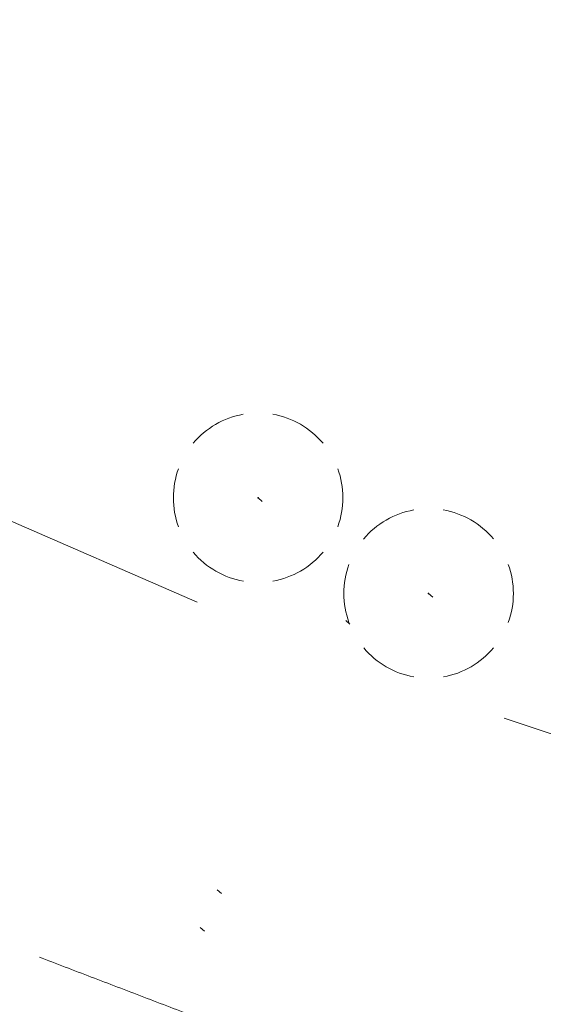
# Model space of a CAD drawing. Extents: x 413123 to 1465301, y 377724 to 504150.
# Tile 144 of 656: x 1462357 to 1462366, y 433617 to 433635. Entities that reach past the tile are written whole.
import ezdxf

# ---------------------------------------------------------------- set-up
doc = ezdxf.new("R2010")
doc.units = 0
doc.header["$MEASUREMENT"] = 0
for name, pattern in [('DGN Style 1', [8.732639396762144, 0.01453018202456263, -8.71810921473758]), ('DGN Style 3', [20.34225483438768, 14.53018202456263, -5.812072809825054]), ('DGN Style 5', [10.171127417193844, 4.35905460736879, -5.812072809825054])]:
    doc.linetypes.add(name, pattern=pattern)
for name, color, linetype, lineweight in [('DT_X_Contour_Minor', 136, 'DGN Style 3', 0), ('DT_X_Terrain_Ground_Line', 92, 'DGN Style 3', 13), ('PV_X_Curb', 120, 'DGN Style 1', 0), ('PV_X_EOP', 7, 'DGN Style 3', 0), ('PV_X_Walk', 120, 'DGN Style 5', 0), ('UT_X_Misc_Cells', 7, 'Continuous', 0), ('UT_X_Misc_Cells (Construction)', 7, 'Continuous', 0)]:
    doc.layers.add(name, color=color, linetype=linetype, lineweight=lineweight)
doc.layers.add('SV_Observation (Construction)', color=97, linetype='DGN Style 1', lineweight=0, transparency=0.9)

# ---------------------------------------------------------------- blocks, each defined once
blk = doc.blocks.new('TNKCAP_3')
at = {"layer": 'UT_X_Misc_Cells', "color": 52, "linetype": 'Continuous', "lineweight": 0}
for start, end in [(100.0805972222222, 140.0721333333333), (40.05767222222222, 80.10608055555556), (160.0168944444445, 200.0391888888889), (340.0168944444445, 20.03918888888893), (220.0576722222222, 260.0473111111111), (280.0114361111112, 320.0263833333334)]:
    blk.add_arc((-2.604167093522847e-05, 2.083333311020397e-05), 0.075, start, end, dxfattribs=at)
at = {"layer": 'UT_X_Misc_Cells (Construction)', "color": 52, "linetype": 'Continuous', "lineweight": 30}
blk.add_point((0, 0), dxfattribs=at)
blk = doc.blocks.new('TNKCAP_6')
at = {"layer": 'UT_X_Misc_Cells', "color": 52, "linetype": 'Continuous', "lineweight": 0}
for start, end in [(100.0805972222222, 140.0721333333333), (40.05767222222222, 80.10608055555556), (160.0168944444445, 200.0391888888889), (340.0168944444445, 20.03918888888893), (220.0576722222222, 260.0473111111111), (280.0114361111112, 320.0263833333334)]:
    blk.add_arc((-2.604165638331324e-05, 2.083333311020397e-05), 0.075, start, end, dxfattribs=at)
at = {"layer": 'UT_X_Misc_Cells (Construction)', "color": 52, "linetype": 'Continuous', "lineweight": 30}
blk.add_point((1.455191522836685e-11, 0), dxfattribs=at)
blk = doc.blocks.new('*U5554', base_point=(1463158.719041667, 433438.2508333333, 579.5851666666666))
at = {"layer": 'DT_X_Contour_Minor', "elevation": 570.9999999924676, "flags": 128}
blk.add_lwpolyline([(1462397.192655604, 433613.2414393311), (1462397.979299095, 433612.9662527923), (1462398.059399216, 433612.9253113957), (1462397.962566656, 433612.9204242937), (1462397.688801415, 433612.9515914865), (1462397.238103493, 433613.018812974), (1462395.800332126, 433613.246142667), (1462395.302657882, 433613.326998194), (1462394.887963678, 433613.3990675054), (1462394.556249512, 433613.4623506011), (1462394.307515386, 433613.5168474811), (1462393.754864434, 433613.6504575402), (1462393.251333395, 433613.7882096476), (1462392.15522849, 433614.1012584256), (1462390.466549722, 433614.589603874), (1462388.185297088, 433615.2532459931), (1462381.311858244, 433617.2566872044), (1462378.803863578, 433617.9967704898), (1462376.43495871, 433618.7144394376), (1462374.205143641, 433619.4096940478), (1462372.114418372, 433620.0825343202), (1462366.724604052, 433621.8468892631), (1462364.810074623, 433622.4893386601), (1462363.108847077, 433623.0934206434), (1462361.620921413, 433623.6591352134), (1462360.346297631, 433624.1864823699), (1462354.895757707, 433626.557911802), (1462354.892734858, 433626.5535680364), (1462354.758616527, 433626.5853237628), (1462354.35755704, 433626.682452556), (1462353.689556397, 433626.8449544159), (1462352.754614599, 433627.0728293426), (1462349.905514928, 433627.7676599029), (1462348.796832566, 433628.0562235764), (1462347.607610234, 433628.400791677), (1462346.337847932, 433628.8013642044), (1462344.987545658, 433629.257941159), (1462338.498208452, 433631.5193106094), (1462336.988130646, 433631.2970503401), (1462336.62556669, 433631.2649095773), (1462336.185051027, 433631.2637416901), (1462335.666583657, 433631.2935466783), (1462335.070164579, 433631.3543245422), (1462333.375778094, 433631.5576960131), (1462332.384105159, 433631.7177862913), (1462330.67987622, 433632.0455285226), (1462328.263091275, 433632.5409227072), (1462325.133750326, 433633.2039688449), (1462308.867528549, 433636.6893720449), (1462306.688447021, 433636.3111741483), (1462306.259478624, 433636.2352278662), (1462305.906465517, 433636.1694738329), (1462305.6294077, 433636.1139120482), (1462305.428305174, 433636.0685425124), (1462304.993305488, 433635.9611467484), (1462304.72880127, 433635.9195141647), (1462304.26153838, 433635.8751632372), (1462303.591516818, 433635.8280939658), (1462302.718736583, 433635.7783063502), (1462298.172658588, 433635.5396213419), (1462293.764505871, 433637.2643129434), (1462292.910305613, 433637.5991080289), (1462292.236913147, 433637.8643397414), (1462291.744328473, 433638.0600080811), (1462291.432551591, 433638.1861130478), (1462290.399477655, 433638.6122883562), (1462290.35516906, 433638.7966110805), (1462290.344276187, 433638.8368610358), (1462290.330586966, 433638.8786154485), (1462290.314101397, 433638.9218743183), (1462290.294819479, 433638.9666376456), (1462290.239672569, 433639.0880124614), (1462290.218065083, 433639.1433992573), (1462290.194602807, 433639.2185285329), (1462290.169285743, 433639.3134002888), (1462290.14211389, 433639.4280145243), (1462290.067182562, 433639.7599757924), (1462289.880512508, 433639.936057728), (1462289.376700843, 433640.2153325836), (1462288.555747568, 433640.5978003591), (1462287.417652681, 433641.0834610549), (1462283.959877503, 433642.5161468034), (1462282.79720996, 433642.9959824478), (1462281.902538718, 433643.36097507), (1462281.275863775, 433643.6111246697), (1462280.917185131, 433643.746431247), (1462280.318037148, 433643.9541247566), (1462279.986524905, 433644.0783359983), (1462279.441349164, 433644.2951995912), (1462278.682509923, 433644.6047155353), (1462277.710007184, 433645.0068838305), (1462274.831781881, 433646.2028690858), (1462273.794976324, 433646.6116468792), (1462272.84322863, 433646.9409913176), (1462271.9765388, 433647.1909024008), (1462271.194906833, 433647.3613801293), (1462269.223965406, 433647.7100762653), (1462268.387841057, 433647.889580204), (1462267.35767408, 433648.1665699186), (1462266.133464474, 433648.5410454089), (1462264.715212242, 433649.0130066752), (1462260.674482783, 433650.4015510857), (1462259.338833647, 433650.8599582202), (1462258.362433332, 433651.1937713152), (1462257.745281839, 433651.4029903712), (1462257.487379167, 433651.4876153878), (1462257.278637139, 433651.5471567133), (1462257.146409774, 433651.5873181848), (1462256.906284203, 433651.663146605), (1462256.558260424, 433651.7746419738), (1462256.102338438, 433651.9218042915), (1462254.742682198, 433652.3617930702), (1462254.296213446, 433652.5060720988), (1462253.976549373, 433652.6089176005), (1462253.783689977, 433652.6703295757), (1462253.717635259, 433652.6903080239), (1462253.710562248, 433652.6883391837), (1462253.708133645, 433652.6875465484), (1462253.706152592, 433652.6866452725), (1462253.704619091, 433652.6856353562), (1462253.703533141, 433652.6845167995), (1462253.69950966, 433652.6790433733), (1462253.546283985, 433652.6618972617), (1462253.513196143, 433652.6526287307), (1462253.479600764, 433652.6321714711), (1462253.445497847, 433652.600525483), (1462253.410887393, 433652.5576907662), (1462253.248187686, 433652.3316883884)], dxfattribs=at)

msp = doc.modelspace()

# ---------------------------------------------------------------- linework, layer by layer
at = {"layer": 'PV_X_Curb'}
msp.add_rational_spline([(1462986.948577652, 433397.8690401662, 570.9936709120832), (1462988.782588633, 433398.3319412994, 570.9946523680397), (1462990.616599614, 433398.7948424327, 570.9956338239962), (1462992.450610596, 433399.2577435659, 570.9966152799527), (1462994.691186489, 433399.8778665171, 571.0123392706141), (1462996.549190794, 433398.4805271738, 570.9967567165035), (1462996.574826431, 433396.1560666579, 570.9620266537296), (1462997.523097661, 433392.0761500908, 570.9664077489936), (1462998.471368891, 433387.9962335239, 570.9707888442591), (1462999.419640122, 433383.9163169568, 570.9751699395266), (1463000.330381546, 433379.7090842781, 570.9705226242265), (1463001.241122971, 433375.5018515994, 570.9658753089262), (1463002.151864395, 433371.2946189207, 570.9612279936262), (1463002.161414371, 433370.7988290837, 570.9216598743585), (1463002.170964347, 433370.3030392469, 570.8820917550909), (1463002.180514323, 433369.80724941, 570.8425236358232), (1463002.217255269, 433368.1656458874, 570.8230392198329), (1463001.426991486, 433366.7263549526, 570.8457641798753), (1463000.022674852, 433365.8772214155, 570.9045748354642), (1462998.618358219, 433365.0280878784, 570.9633854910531), (1462996.978409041, 433364.9979272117, 571.0424341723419), (1462995.544743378, 433365.7948667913, 571.1204196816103), (1462989.745839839, 433368.0127432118, 571.0955303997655), (1462983.9469363, 433370.2306196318, 571.0706411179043), (1462978.14803276, 433372.4484960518, 571.0457518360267), (1462972.902905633, 433374.4922165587, 571.041428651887), (1462967.657778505, 433376.5359370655, 571.0371054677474), (1462962.412651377, 433378.5796575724, 571.0327822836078), (1462959.692093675, 433379.6115993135, 571.0350110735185), (1462956.971535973, 433380.6435410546, 571.0372398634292), (1462954.250978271, 433381.6754827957, 571.0394686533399), (1462953.180844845, 433382.1382386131, 570.9776457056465), (1462952.110711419, 433382.6009944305, 570.9158227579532), (1462951.040577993, 433383.0637502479, 570.8539998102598), (1462945.56926211, 433385.2204071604, 570.8554334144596), (1462940.097946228, 433387.3770640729, 570.8568670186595), (1462934.626630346, 433389.5337209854, 570.8583006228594), (1462929.363794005, 433391.5837736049, 570.8830950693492), (1462924.100957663, 433393.6338262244, 570.9078895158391), (1462918.838121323, 433395.6838788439, 570.932683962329), (1462918.050200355, 433395.9825492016, 571.0284213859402), (1462917.262279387, 433396.2812195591, 571.1241588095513), (1462916.474358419, 433396.5798899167, 571.2198962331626), (1462910.512614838, 433398.9350188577, 571.2155607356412), (1462904.550871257, 433401.2901477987, 571.2112252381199), (1462898.589127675, 433403.6452767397, 571.2068897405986), (1462893.247201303, 433405.718435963, 571.2327550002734), (1462887.905274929, 433407.7915951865, 571.2586202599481), (1462882.563348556, 433409.8647544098, 571.2844855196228), (1462875.125355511, 433412.7879245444, 571.2877162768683), (1462867.687362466, 433415.7110946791, 571.290947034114), (1462860.24936942, 433418.6342648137, 571.2941777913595), (1462853.221542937, 433421.3678929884, 571.3133071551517), (1462846.193716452, 433424.1015211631, 571.332436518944), (1462839.165889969, 433426.8351493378, 571.3515658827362), (1462832.53329925, 433429.4194985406, 571.361832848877), (1462825.900708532, 433432.0038477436, 571.372099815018), (1462819.268117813, 433434.5881969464, 571.382366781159), (1462818.004572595, 433435.0966256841, 571.3826673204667), (1462816.741027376, 433435.6050544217, 571.3829678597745), (1462815.477482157, 433436.1134831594, 571.3832683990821), (1462814.78573489, 433436.3622004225, 571.291588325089), (1462814.093987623, 433436.6109176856, 571.199908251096), (1462813.402240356, 433436.8596349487, 571.1082281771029), (1462807.611049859, 433439.1231266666, 571.0778290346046), (1462801.819859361, 433441.3866183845, 571.0474298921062), (1462796.028668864, 433443.6501101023, 571.0170307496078), (1462790.540801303, 433445.7714793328, 571.0059630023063), (1462785.052933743, 433447.8928485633, 570.9948952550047), (1462779.565066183, 433450.0142177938, 570.9838275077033), (1462779.302554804, 433450.142499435, 571.0470226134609), (1462779.040043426, 433450.2707810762, 571.1102177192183), (1462778.777532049, 433450.3990627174, 571.1734128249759), (1462772.721492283, 433452.7305136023, 571.1612170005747), (1462766.665452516, 433455.0619644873, 571.1490211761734), (1462760.60941275, 433457.3934153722, 571.1368253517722), (1462757.975635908, 433458.4476392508, 571.1187813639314), (1462755.341859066, 433459.5018631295, 571.1007373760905), (1462752.708082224, 433460.5560870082, 571.0826933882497), (1462749.413115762, 433461.7863544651, 571.0252508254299), (1462746.118149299, 433463.0166219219, 570.9678082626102), (1462742.823182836, 433464.2468893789, 570.9103656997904), (1462737.496369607, 433466.2065803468, 570.849653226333), (1462732.169556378, 433468.1662713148, 570.7889407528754), (1462726.842743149, 433470.1259622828, 570.728228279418), (1462721.564491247, 433472.1742830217, 570.6760227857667), (1462716.286239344, 433474.2226037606, 570.6238172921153), (1462711.007987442, 433476.2709244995, 570.571611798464), (1462710.565830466, 433476.4142609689, 570.6636069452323), (1462710.123673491, 433476.5575974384, 570.7556020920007), (1462709.681516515, 433476.7009339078, 570.8475972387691), (1462702.808955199, 433479.4043505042, 570.7828181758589), (1462695.936393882, 433482.1077671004, 570.7180391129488), (1462689.063832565, 433484.8111836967, 570.6532600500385), (1462681.708673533, 433487.655089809, 570.5984170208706), (1462674.353514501, 433490.4989959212, 570.5435739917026), (1462666.998355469, 433493.3429020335, 570.4887309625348), (1462664.050841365, 433494.517360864, 570.458196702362), (1462661.10332726, 433495.6918196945, 570.4276624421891), (1462658.155813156, 433496.866278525, 570.3971281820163), (1462657.746705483, 433497.0547580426, 570.3375791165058), (1462657.33759781, 433497.2432375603, 570.2780300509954), (1462656.928490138, 433497.4317170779, 570.218480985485), (1462648.68026623, 433500.593662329, 570.180340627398), (1462640.432042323, 433503.75560758, 570.1422002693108), (1462632.183818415, 433506.917552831, 570.1040599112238), (1462624.672433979, 433509.8205165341, 570.1439115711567), (1462617.161049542, 433512.7234802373, 570.1837632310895), (1462609.649665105, 433515.6264439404, 570.2236148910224), (1462609.351162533, 433515.7618124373, 570.2991383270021), (1462609.052659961, 433515.897180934, 570.3746617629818), (1462608.754157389, 433516.0325494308, 570.4501851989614), (1462602.602648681, 433518.4016281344, 570.491857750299), (1462596.451139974, 433520.7707068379, 570.5335303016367), (1462590.299631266, 433523.1397855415, 570.5752028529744), (1462582.402375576, 433526.1887928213, 570.5567757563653), (1462574.505119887, 433529.2378001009, 570.5383486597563), (1462566.607864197, 433532.2868073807, 570.5199215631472), (1462559.846479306, 433534.8858376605, 570.5150722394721), (1462553.085094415, 433537.4848679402, 570.5102229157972), (1462546.323709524, 433540.08389822, 570.5053735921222), (1462544.451499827, 433540.792279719, 570.4828721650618), (1462542.579290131, 433541.500661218, 570.4603707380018), (1462540.707080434, 433542.2090427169, 570.4378693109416), (1462540.425548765, 433542.3117929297, 570.3329348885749), (1462540.144017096, 433542.4145431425, 570.2280004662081), (1462539.862485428, 433542.5172933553, 570.1230660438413), (1462532.674977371, 433545.2607402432, 570.1435040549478), (1462525.487469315, 433548.0041871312, 570.1639420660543), (1462518.299961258, 433550.7476340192, 570.1843800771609), (1462513.382197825, 433552.6374655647, 570.2054318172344), (1462508.464434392, 433554.5272971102, 570.2264835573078), (1462503.546670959, 433556.4171286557, 570.2475352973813), (1462503.102475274, 433556.6097794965, 570.3636594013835), (1462502.658279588, 433556.8024303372, 570.4797835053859), (1462502.214083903, 433556.995081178, 570.5959076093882), (1462494.576211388, 433559.9585777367, 570.614821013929), (1462486.938338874, 433562.9220742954, 570.63373441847), (1462479.300466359, 433565.8855708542, 570.6526478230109), (1462473.035562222, 433568.295528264, 570.6182772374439), (1462466.770658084, 433570.7054856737, 570.5839066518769), (1462460.505753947, 433573.1154430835, 570.5495360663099), (1462460.356322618, 433573.15914895, 570.4705810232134), (1462460.20689129, 433573.2028548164, 570.3916259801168), (1462460.057459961, 433573.2465606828, 570.3126709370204), (1462452.637668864, 433576.1274019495, 570.3299173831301), (1462445.217877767, 433579.0082432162, 570.3471638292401), (1462437.79808667, 433581.8890844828, 570.36441027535), (1462430.722519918, 433584.5851619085, 570.3236014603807), (1462423.646953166, 433587.2812393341, 570.2827926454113), (1462416.571386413, 433589.9773167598, 570.241983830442), (1462416.179754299, 433590.121601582, 570.3451180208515), (1462415.788122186, 433590.2658864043, 570.4482522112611), (1462415.396490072, 433590.4101712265, 570.5513864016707), (1462407.556832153, 433593.4259186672, 570.5176398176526), (1462399.717174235, 433596.441666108, 570.4838932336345), (1462391.877516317, 433599.4574135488, 570.4501466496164), (1462388.527292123, 433600.7726032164, 570.4674632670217), (1462385.177067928, 433602.0877928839, 570.4847798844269), (1462381.826843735, 433603.4029825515, 570.5020965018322), (1462381.579999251, 433603.4901678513, 570.425116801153), (1462381.333154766, 433603.577353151, 570.3481371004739), (1462381.086310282, 433603.6645384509, 570.2711573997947), (1462378.014837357, 433604.8389292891, 570.2577572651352), (1462374.943364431, 433606.0133201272, 570.2443571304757), (1462371.871891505, 433607.1877109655, 570.2309569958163), (1462364.697137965, 433609.949335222, 570.2582988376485), (1462357.522384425, 433612.7109594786, 570.2856406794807), (1462350.347630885, 433615.4725837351, 570.312982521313), (1462349.586411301, 433615.7797956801, 570.3393282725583), (1462348.825191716, 433616.0870076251, 570.3656740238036), (1462348.063972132, 433616.3942195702, 570.3920197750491), (1462347.712058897, 433616.5225502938, 570.4782979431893), (1462347.360145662, 433616.6508810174, 570.5645761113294), (1462347.008232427, 433616.7792117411, 570.6508542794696), (1462341.856557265, 433618.7383665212, 570.7039352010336), (1462336.704882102, 433620.6975213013, 570.7570161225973), (1462331.55320694, 433622.6566760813, 570.8100970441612), (1462322.514479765, 433626.1182178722, 570.8607694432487), (1462313.47575259, 433629.579759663, 570.9114418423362), (1462304.437025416, 433633.0413014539, 570.9621142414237), (1462299.82804484, 433634.8794294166, 570.9899885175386), (1462295.219064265, 433636.7175573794, 571.0178627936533), (1462290.610083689, 433638.5556853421, 571.0457370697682), (1462290.225100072, 433638.6591545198, 570.9621306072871), (1462289.840116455, 433638.7626236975, 570.878524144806), (1462289.455132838, 433638.8660928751, 570.7949176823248), (1462285.959137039, 433640.2274743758, 570.7970018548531), (1462282.46314124, 433641.5888558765, 570.7990860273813), (1462278.967145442, 433642.9502373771, 570.8011701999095), (1462271.833297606, 433645.7166608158, 570.8549129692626), (1462264.69944977, 433648.4830842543, 570.9086557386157), (1462257.565601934, 433651.2495076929, 570.9623985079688), (1462256.281282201, 433651.7243160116, 570.9735965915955), (1462254.996962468, 433652.1991243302, 570.9847946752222), (1462253.712642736, 433652.673932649, 570.995992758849), (1462253.394152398, 433652.797872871, 571.0931722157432), (1462253.07566206, 433652.921813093, 571.1903516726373), (1462252.757171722, 433653.045753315, 571.2875311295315), (1462248.570855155, 433654.6120884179, 571.3480390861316), (1462244.384538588, 433656.1784235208, 571.4085470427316), (1462240.19822202, 433657.7447586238, 571.4690549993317), (1462235.320112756, 433659.6381788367, 571.7635967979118), (1462230.489705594, 433663.5166624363, 571.9941488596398), (1462227.798971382, 433670.8316128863, 571.5581154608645), (1462226.879331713, 433676.9569545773, 571.6996761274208), (1462227.655627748, 433684.4002653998, 572.1359250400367), (1462233.173983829, 433692.753123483, 572.1648585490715), (1462238.885351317, 433695.2945442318, 572.2025083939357), (1462242.840446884, 433695.9559512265, 572.184454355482), (1462248.338793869, 433696.8754347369, 572.159355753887), (1462253.837140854, 433697.7949182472, 572.134257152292), (1462259.335487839, 433698.7144017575, 572.1091585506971), (1462259.477566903, 433698.7300636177, 572.1235905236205), (1462259.619645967, 433698.7457254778, 572.1380224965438), (1462259.761725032, 433698.761387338, 572.1524544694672)], [1, 1, 1, 1, 0.7399006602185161, 0.7399006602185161, 1, 1, 1, 1, 1, 1, 1, 1, 1, 1, 0.9101768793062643, 0.9101768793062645, 1, 0.9101768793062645, 0.9101768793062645, 1, 1, 1, 1, 1, 1, 1, 1, 1, 1, 1, 1, 1, 1, 1, 1, 1, 1, 1, 1, 1, 1, 1, 1, 1, 1, 1, 1, 1, 1, 1, 1, 1, 1, 1, 1, 1, 1, 1, 1, 1, 1, 1, 1, 1, 1, 1, 1, 1, 1, 1, 1, 1, 1, 1, 1, 1, 1, 1, 1, 1, 1, 1, 1, 1, 1, 1, 1, 1, 1, 1, 1, 1, 1, 1, 1, 1, 1, 1, 1, 1, 1, 1, 1, 1, 1, 1, 1, 1, 1, 1, 1, 1, 1, 1, 1, 1, 1, 1, 1, 1, 1, 1, 1, 1, 1, 1, 1, 1, 1, 1, 1, 1, 1, 1, 1, 1, 1, 1, 1, 1, 1, 1, 1, 1, 1, 1, 1, 1, 1, 1, 1, 1, 1, 1, 1, 1, 1, 1, 1, 1, 1, 1, 1, 1, 1, 1, 1, 1, 1, 1, 1, 1, 1, 1, 1, 1, 1, 1, 1, 1, 1, 1, 1, 1, 1, 1, 1, 1, 1, 1, 1, 1, 1, 1, 1, 1, 1, 1, 1, 1, 1, 1, 1, 1, 1, 1, 1, 1, 1, 1, 1, 1, 1, 1], degree=3, knots=[0, 0, 0, 0, 0.0144927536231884, 0.0144927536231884, 0.0144927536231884, 0.02898550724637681, 0.02898550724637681, 0.02898550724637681, 0.04347826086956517, 0.04347826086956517, 0.04347826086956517, 0.05797101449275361, 0.05797101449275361, 0.05797101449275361, 0.072463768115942, 0.072463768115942, 0.072463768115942, 0.0797101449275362, 0.0797101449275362, 0.0797101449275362, 0.08695652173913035, 0.08695652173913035, 0.08695652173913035, 0.1014492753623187, 0.1014492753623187, 0.1014492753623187, 0.1159420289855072, 0.1159420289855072, 0.1159420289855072, 0.1304347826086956, 0.1304347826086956, 0.1304347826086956, 0.144927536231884, 0.144927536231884, 0.144927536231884, 0.1594202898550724, 0.1594202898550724, 0.1594202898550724, 0.1739130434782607, 0.1739130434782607, 0.1739130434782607, 0.1884057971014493, 0.1884057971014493, 0.1884057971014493, 0.2028985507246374, 0.2028985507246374, 0.2028985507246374, 0.2173913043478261, 0.2173913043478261, 0.2173913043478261, 0.2318840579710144, 0.2318840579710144, 0.2318840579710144, 0.2463768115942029, 0.2463768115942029, 0.2463768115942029, 0.2608695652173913, 0.2608695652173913, 0.2608695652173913, 0.2753623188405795, 0.2753623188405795, 0.2753623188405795, 0.289855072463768, 0.289855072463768, 0.289855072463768, 0.3043478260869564, 0.3043478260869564, 0.3043478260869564, 0.3188405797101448, 0.3188405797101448, 0.3188405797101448, 0.3333333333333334, 0.3333333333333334, 0.3333333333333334, 0.3478260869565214, 0.3478260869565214, 0.3478260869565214, 0.36231884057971, 0.36231884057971, 0.36231884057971, 0.3768115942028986, 0.3768115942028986, 0.3768115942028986, 0.3913043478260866, 0.3913043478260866, 0.3913043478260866, 0.4057971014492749, 0.4057971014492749, 0.4057971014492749, 0.4202898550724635, 0.4202898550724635, 0.4202898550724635, 0.4347826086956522, 0.4347826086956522, 0.4347826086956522, 0.4492753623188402, 0.4492753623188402, 0.4492753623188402, 0.4637681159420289, 0.4637681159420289, 0.4637681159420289, 0.4782608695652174, 0.4782608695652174, 0.4782608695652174, 0.4927536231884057, 0.4927536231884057, 0.4927536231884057, 0.507246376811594, 0.507246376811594, 0.507246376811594, 0.5217391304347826, 0.5217391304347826, 0.5217391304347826, 0.5362318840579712, 0.5362318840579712, 0.5362318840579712, 0.5507246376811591, 0.5507246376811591, 0.5507246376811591, 0.5652173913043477, 0.5652173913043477, 0.5652173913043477, 0.5797101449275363, 0.5797101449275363, 0.5797101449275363, 0.5942028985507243, 0.5942028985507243, 0.5942028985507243, 0.6086956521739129, 0.6086956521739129, 0.6086956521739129, 0.6231884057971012, 0.6231884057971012, 0.6231884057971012, 0.6376811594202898, 0.6376811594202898, 0.6376811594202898, 0.652173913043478, 0.652173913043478, 0.652173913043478, 0.6666666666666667, 0.6666666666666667, 0.6666666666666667, 0.6811594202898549, 0.6811594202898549, 0.6811594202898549, 0.6956521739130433, 0.6956521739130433, 0.6956521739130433, 0.7101449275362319, 0.7101449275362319, 0.7101449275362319, 0.7246376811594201, 0.7246376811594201, 0.7246376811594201, 0.7391304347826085, 0.7391304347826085, 0.7391304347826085, 0.7536231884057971, 0.7536231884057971, 0.7536231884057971, 0.7681159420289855, 0.7681159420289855, 0.7681159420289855, 0.782608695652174, 0.782608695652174, 0.782608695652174, 0.7971014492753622, 0.7971014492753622, 0.7971014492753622, 0.8115942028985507, 0.8115942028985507, 0.8115942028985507, 0.8260869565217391, 0.8260869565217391, 0.8260869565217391, 0.8405797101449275, 0.8405797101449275, 0.8405797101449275, 0.8550724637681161, 0.8550724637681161, 0.8550724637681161, 0.8695652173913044, 0.8695652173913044, 0.8695652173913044, 0.8840579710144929, 0.8840579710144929, 0.8840579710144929, 0.8985507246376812, 0.8985507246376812, 0.8985507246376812, 0.9130434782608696, 0.9130434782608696, 0.9130434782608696, 0.927536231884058, 0.927536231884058, 0.927536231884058, 0.9420289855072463, 0.9420289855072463, 0.9420289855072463, 0.9565217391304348, 0.9565217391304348, 0.9565217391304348, 0.9603661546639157, 0.961823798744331, 0.9629761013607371, 0.9656182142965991, 0.9679875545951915, 0.9710144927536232, 0.9710144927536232, 0.9710144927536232, 0.9855072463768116, 0.9855072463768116, 0.9855072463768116, 1, 1, 1, 1], dxfattribs=at)
at = {"layer": 'PV_X_EOP'}
msp.add_rational_spline([(1462986.747673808, 433398.4157605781, 570.5576825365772), (1462988.641330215, 433398.8529642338, 570.6000923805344), (1462990.534986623, 433399.2901678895, 570.6425022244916), (1462992.428643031, 433399.7273715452, 570.6849120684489), (1462994.864060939, 433400.2634968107, 570.5603909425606), (1462996.87248342, 433398.7807234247, 570.5177479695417), (1462997.079894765, 433396.2934564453, 570.5861563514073), (1462997.995655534, 433392.2270214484, 570.6182835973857), (1462998.911416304, 433388.1605864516, 570.650410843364), (1462999.827177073, 433384.0941514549, 570.6825380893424), (1463000.7542213, 433379.812420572, 570.7260898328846), (1463001.681265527, 433375.5306896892, 570.7696415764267), (1463002.608309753, 433371.2489588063, 570.8131933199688), (1463002.624193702, 433370.7652932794, 570.7948258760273), (1463002.64007765, 433370.2816277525, 570.7764584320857), (1463002.655961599, 433369.7979622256, 570.7580909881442), (1463002.711931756, 433367.9606227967, 570.7590817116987), (1463001.837049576, 433366.3439960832, 570.7660857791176), (1463000.268289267, 433365.3859682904, 570.7772060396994), (1462998.699528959, 433364.4279404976, 570.7883263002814), (1462996.861811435, 433364.3880070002, 570.800550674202), (1462995.252908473, 433365.2769843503, 570.8105680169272), (1462989.506525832, 433367.5128137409, 570.7870245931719), (1462983.76014319, 433369.7486431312, 570.7634811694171), (1462978.013760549, 433371.9844725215, 570.739937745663), (1462973.753188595, 433373.6749187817, 570.6756828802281), (1462969.492616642, 433375.3653650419, 570.6114280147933), (1462965.232044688, 433377.0558113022, 570.5471731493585), (1462965.024948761, 433376.5621241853, 570.5753513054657), (1462964.817852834, 433376.0684370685, 570.603529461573), (1462964.610756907, 433375.5747499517, 570.6317076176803), (1462963.77798105, 433375.9159339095, 570.6214849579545), (1462962.945205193, 433376.2571178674, 570.6112622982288), (1462962.112429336, 433376.5983018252, 570.6010396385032), (1462962.263670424, 433377.0725287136, 570.5611545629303), (1462962.414911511, 433377.5467556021, 570.5212694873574), (1462962.566152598, 433378.0209824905, 570.4813844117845), (1462958.666415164, 433379.5323435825, 570.5506854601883), (1462954.766677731, 433381.0437046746, 570.6199865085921), (1462950.866940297, 433382.5550657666, 570.689287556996), (1462945.426643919, 433384.800536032, 570.7165450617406), (1462939.986347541, 433387.0460062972, 570.7438025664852), (1462934.546051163, 433389.2914765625, 570.77106007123), (1462928.748985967, 433391.4622322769, 570.8019677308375), (1462922.951920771, 433393.6329879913, 570.8328753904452), (1462917.154855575, 433395.8037437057, 570.8637830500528), (1462910.902950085, 433398.2327401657, 570.8705908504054), (1462904.651044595, 433400.6617366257, 570.877398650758), (1462898.399139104, 433403.0907330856, 570.8842064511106), (1462893.028099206, 433405.1738747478, 570.9074437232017), (1462887.657059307, 433407.2570164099, 570.930680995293), (1462882.286019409, 433409.3401580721, 570.9539182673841), (1462874.956129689, 433412.2378813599, 570.9667183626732), (1462867.62623997, 433415.1356046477, 570.9795184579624), (1462860.29635025, 433418.0333279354, 570.9923185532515), (1462853.190243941, 433420.8152141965, 570.9995734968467), (1462846.084137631, 433423.5971004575, 571.0068284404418), (1462838.978031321, 433426.3789867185, 571.014083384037), (1462832.359469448, 433428.9759685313, 571.0172900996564), (1462825.740907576, 433431.5729503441, 571.0204968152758), (1462819.122345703, 433434.1699321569, 571.0237035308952), (1462817.153159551, 433434.9578415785, 571.0209140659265), (1462815.183973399, 433435.7457510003, 571.0181246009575), (1462813.214787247, 433436.533660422, 571.0153351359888), (1462807.42742855, 433438.7663089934, 570.9946115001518), (1462801.640069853, 433440.9989575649, 570.9738878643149), (1462795.852711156, 433443.2316061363, 570.9531642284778), (1462789.987308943, 433445.4499365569, 570.9497298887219), (1462784.12190673, 433447.6682669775, 570.9462955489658), (1462778.256504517, 433449.8865973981, 570.94286120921), (1462772.298238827, 433452.223590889, 570.9013089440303), (1462766.339973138, 433454.5605843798, 570.8597566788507), (1462760.381707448, 433456.8975778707, 570.8182044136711), (1462754.484227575, 433459.1704829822, 570.7648058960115), (1462748.586747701, 433461.4433880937, 570.711407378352), (1462742.689267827, 433463.7162932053, 570.6580088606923), (1462737.334612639, 433465.6978761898, 570.6279872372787), (1462731.97995745, 433467.6794591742, 570.5979656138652), (1462726.625302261, 433469.6610421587, 570.5679439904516), (1462721.380192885, 433471.6738931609, 570.5351029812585), (1462716.135083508, 433473.6867441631, 570.5022619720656), (1462710.889974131, 433475.6995951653, 570.4694209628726), (1462710.418876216, 433475.8820027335, 570.4739995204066), (1462709.9477783, 433476.0644103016, 570.4785780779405), (1462709.476680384, 433476.2468178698, 570.4831566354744), (1462702.628219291, 433478.9209858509, 570.4274849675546), (1462695.779758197, 433481.5951538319, 570.3718132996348), (1462688.931297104, 433484.269321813, 570.316141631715), (1462681.538942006, 433487.1546940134, 570.250920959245), (1462674.146586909, 433490.0400662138, 570.1857002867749), (1462666.754231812, 433492.9254384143, 570.1204796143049), (1462663.718630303, 433494.1291378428, 570.0907660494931), (1462660.683028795, 433495.3328372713, 570.0610524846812), (1462657.647427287, 433496.5365366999, 570.0313389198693), (1462654.386869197, 433497.8030117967, 570.0011782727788), (1462651.126311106, 433499.0694868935, 569.9710176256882), (1462647.865753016, 433500.3359619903, 569.9408569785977), (1462647.641257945, 433499.8818857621, 569.9707209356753), (1462647.416762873, 433499.4278095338, 570.0005848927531), (1462647.192267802, 433498.9737333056, 570.0304488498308), (1462646.351744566, 433499.2883021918, 570.0211982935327), (1462645.51122133, 433499.6028710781, 570.0119477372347), (1462644.670698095, 433499.9174399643, 570.0026971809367), (1462644.850380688, 433500.4009323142, 569.9876227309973), (1462645.030063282, 433500.8844246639, 569.9725482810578), (1462645.209745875, 433501.3679170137, 569.9574738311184), (1462632.96684473, 433506.0797300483, 570.0221978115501), (1462620.723943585, 433510.7915430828, 570.0869217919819), (1462608.48104244, 433515.5033561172, 570.1516457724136), (1462602.384803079, 433517.8643583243, 570.166399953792), (1462596.288563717, 433520.2253605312, 570.1811541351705), (1462590.192324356, 433522.5863627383, 570.1959083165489), (1462582.223911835, 433525.6662655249, 570.1657882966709), (1462574.255499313, 433528.7461683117, 570.135668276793), (1462566.287086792, 433531.8260710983, 570.1055482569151), (1462561.687757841, 433533.571411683, 570.0928375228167), (1462557.088428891, 433535.3167522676, 570.0801267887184), (1462552.48909994, 433537.0620928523, 570.06741605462), (1462552.285343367, 433536.6146619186, 570.0809201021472), (1462552.081586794, 433536.167230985, 570.0944241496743), (1462551.87783022, 433535.7198000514, 570.1079281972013), (1462551.018246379, 433536.0073169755, 570.1107344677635), (1462550.158662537, 433536.2948338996, 570.1135407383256), (1462549.299078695, 433536.5823508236, 570.1163470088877), (1462549.422482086, 433537.0283942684, 570.0797215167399), (1462549.545885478, 433537.4744377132, 570.0430960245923), (1462549.669288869, 433537.9204811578, 570.0064705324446), (1462548.48553195, 433538.4470201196, 570.0482678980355), (1462547.301775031, 433538.9735590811, 570.0900652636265), (1462546.118018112, 433539.5000980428, 570.1318626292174), (1462544.000657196, 433540.337328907, 570.128758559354), (1462541.88329628, 433541.1745597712, 570.1256544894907), (1462539.765935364, 433542.0117906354, 570.1225504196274), (1462532.581629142, 433544.7818467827, 570.1431756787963), (1462525.39732292, 433547.5519029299, 570.163800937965), (1462518.213016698, 433550.3219590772, 570.1844261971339), (1462512.769663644, 433552.3418960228, 570.2189217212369), (1462507.326310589, 433554.3618329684, 570.2534172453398), (1462501.882957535, 433556.381769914, 570.287912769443), (1462494.279784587, 433559.3955007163, 570.295579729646), (1462486.676611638, 433562.4092315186, 570.303246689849), (1462479.07343869, 433565.422962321, 570.3109136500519), (1462472.693989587, 433567.8630853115, 570.289026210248), (1462466.314540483, 433570.3032083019, 570.267138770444), (1462459.93509138, 433572.7433312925, 570.2452513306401), (1462452.494687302, 433575.6099609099, 570.2403267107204), (1462445.054283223, 433578.4765905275, 570.2354020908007), (1462437.613879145, 433581.3432201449, 570.2304774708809), (1462430.190469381, 433584.1964846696, 570.2065518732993), (1462422.767059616, 433587.0497491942, 570.1826262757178), (1462415.343649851, 433589.9030137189, 570.1587006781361), (1462409.23372909, 433592.2170596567, 570.0617893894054), (1462403.123808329, 433594.5311055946, 569.9648781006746), (1462397.013887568, 433596.8451515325, 569.8679668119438), (1462396.807948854, 433596.3858133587, 569.9190457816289), (1462396.60201014, 433595.926475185, 569.9701247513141), (1462396.396071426, 433595.4671370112, 570.0212037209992), (1462395.565910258, 433595.7565821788, 570.0050384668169), (1462394.73574909, 433596.0460273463, 569.9888732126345), (1462393.905587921, 433596.3354725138, 569.9727079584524), (1462394.077001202, 433596.8026169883, 569.9486793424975), (1462394.248414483, 433597.2697614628, 569.9246507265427), (1462394.419827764, 433597.7369059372, 569.9006221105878), (1462389.901993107, 433599.526309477, 569.9635709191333), (1462385.384158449, 433601.3157130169, 570.0265197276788), (1462380.866323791, 433603.1051165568, 570.0894685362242), (1462377.798565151, 433604.3129027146, 570.0985607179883), (1462374.730806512, 433605.5206888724, 570.1076528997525), (1462371.663047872, 433606.7284750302, 570.1167450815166), (1462364.516783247, 433609.4554149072, 570.1488677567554), (1462357.370518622, 433612.1823547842, 570.1809904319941), (1462350.224253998, 433614.9092946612, 570.213113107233), (1462343.972467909, 433617.3221410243, 570.2821559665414), (1462337.72068182, 433619.7349873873, 570.3511988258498), (1462331.468895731, 433622.1478337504, 570.4202416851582), (1462322.355748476, 433625.6502166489, 570.4658331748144), (1462313.24260122, 433629.1525995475, 570.5114246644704), (1462304.129453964, 433632.6549824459, 570.5570161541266), (1462295.674282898, 433635.9358133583, 570.6095324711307), (1462287.219111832, 433639.2166442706, 570.6620487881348), (1462278.763940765, 433642.4974751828, 570.714565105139), (1462271.676514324, 433645.2381758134, 570.7765478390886), (1462264.589087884, 433647.9788764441, 570.8385305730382), (1462257.501661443, 433650.7195770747, 570.9005133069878), (1462255.865163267, 433651.3398271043, 570.9387902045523), (1462254.228665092, 433651.960077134, 570.9770671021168), (1462252.592166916, 433652.5803271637, 571.0153439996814), (1462248.37052129, 433654.1536963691, 571.0840174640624), (1462244.148875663, 433655.7270655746, 571.1526909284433), (1462239.927230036, 433657.3004347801, 571.2213643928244), (1462234.884562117, 433659.2313621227, 571.2845235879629), (1462229.905375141, 433663.2066366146, 571.385315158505), (1462227.264899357, 433670.6942894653, 571.6033687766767), (1462226.275954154, 433676.9603927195, 571.6852195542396), (1462227.18997731, 433684.559234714, 571.7034208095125), (1462232.707239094, 433693.3202768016, 571.8296778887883), (1462238.639299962, 433695.7995807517, 571.7317928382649), (1462242.756408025, 433696.4881682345, 571.7029512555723), (1462248.157710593, 433697.39153761, 571.66511350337), (1462253.559013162, 433698.2949069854, 571.6272757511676), (1462258.96031573, 433699.1982763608, 571.5894379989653), (1462259.215430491, 433699.2389181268, 571.6001680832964), (1462259.470545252, 433699.2795598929, 571.6108981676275), (1462259.725660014, 433699.3202016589, 571.6216282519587)], [1, 1, 1, 1, 0.7719577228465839, 0.7719577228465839, 1, 1, 1, 1, 1, 1, 1, 1, 1, 1, 0.9097119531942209, 0.9097119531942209, 1, 0.909711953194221, 0.9097119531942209, 1, 1, 1, 1, 1, 1, 1, 1, 1, 1, 1, 1, 1, 1, 1, 1, 1, 1, 1, 1, 1, 1, 1, 1, 1, 1, 1, 1, 1, 1, 1, 1, 1, 1, 1, 1, 1, 1, 1, 1, 1, 1, 1, 1, 1, 1, 1, 1, 1, 1, 1, 1, 1, 1, 1, 1, 1, 1, 1, 1, 1, 1, 1, 1, 1, 1, 1, 1, 1, 1, 1, 1, 1, 1, 1, 1, 1, 1, 1, 1, 1, 1, 1, 1, 1, 1, 1, 1, 1, 1, 1, 1, 1, 1, 1, 1, 1, 1, 1, 1, 1, 1, 1, 1, 1, 1, 1, 1, 1, 1, 1, 1, 1, 1, 1, 1, 1, 1, 1, 1, 1, 1, 1, 1, 1, 1, 1, 1, 1, 1, 1, 1, 1, 1, 1, 1, 1, 1, 1, 1, 1, 1, 1, 1, 1, 1, 1, 1, 1, 1, 1, 1, 1, 1, 1, 1, 1, 1, 1, 1, 1, 1, 1, 1, 1, 1, 1, 1, 1, 1, 1, 1, 1, 1, 1, 1, 1, 1, 1, 1, 1, 1, 1], degree=3, knots=[0, 0, 0, 0, 0.01538461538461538, 0.01538461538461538, 0.01538461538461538, 0.03076923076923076, 0.03076923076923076, 0.03076923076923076, 0.04615384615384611, 0.04615384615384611, 0.04615384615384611, 0.06153846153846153, 0.06153846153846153, 0.06153846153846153, 0.07692307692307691, 0.07692307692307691, 0.07692307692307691, 0.08461538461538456, 0.08461538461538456, 0.08461538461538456, 0.09230769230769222, 0.09230769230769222, 0.09230769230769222, 0.1076923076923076, 0.1076923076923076, 0.1076923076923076, 0.1230769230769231, 0.1230769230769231, 0.1230769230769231, 0.1384615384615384, 0.1384615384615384, 0.1384615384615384, 0.1538461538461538, 0.1538461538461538, 0.1538461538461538, 0.1692307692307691, 0.1692307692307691, 0.1692307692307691, 0.1846153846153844, 0.1846153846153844, 0.1846153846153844, 0.2, 0.2, 0.2, 0.2153846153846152, 0.2153846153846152, 0.2153846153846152, 0.2307692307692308, 0.2307692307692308, 0.2307692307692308, 0.2461538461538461, 0.2461538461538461, 0.2461538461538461, 0.2615384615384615, 0.2615384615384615, 0.2615384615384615, 0.2769230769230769, 0.2769230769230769, 0.2769230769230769, 0.2923076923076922, 0.2923076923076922, 0.2923076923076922, 0.3076923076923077, 0.3076923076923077, 0.3076923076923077, 0.3230769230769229, 0.3230769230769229, 0.3230769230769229, 0.3384615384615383, 0.3384615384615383, 0.3384615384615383, 0.3538461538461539, 0.3538461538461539, 0.3538461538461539, 0.3692307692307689, 0.3692307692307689, 0.3692307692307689, 0.3846153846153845, 0.3846153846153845, 0.3846153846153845, 0.4, 0.4, 0.4, 0.4153846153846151, 0.4153846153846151, 0.4153846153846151, 0.4307692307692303, 0.4307692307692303, 0.4307692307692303, 0.4461538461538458, 0.4461538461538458, 0.4461538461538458, 0.4615384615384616, 0.4615384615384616, 0.4615384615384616, 0.4769230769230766, 0.4769230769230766, 0.4769230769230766, 0.4923076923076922, 0.4923076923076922, 0.4923076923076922, 0.5076923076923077, 0.5076923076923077, 0.5076923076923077, 0.523076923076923, 0.523076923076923, 0.523076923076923, 0.5384615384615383, 0.5384615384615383, 0.5384615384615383, 0.5538461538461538, 0.5538461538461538, 0.5538461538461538, 0.5692307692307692, 0.5692307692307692, 0.5692307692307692, 0.5846153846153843, 0.5846153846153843, 0.5846153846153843, 0.5999999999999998, 0.5999999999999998, 0.5999999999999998, 0.6153846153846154, 0.6153846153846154, 0.6153846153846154, 0.6307692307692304, 0.6307692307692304, 0.6307692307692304, 0.646153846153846, 0.646153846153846, 0.646153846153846, 0.6615384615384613, 0.6615384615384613, 0.6615384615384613, 0.6769230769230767, 0.6769230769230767, 0.6769230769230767, 0.6923076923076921, 0.6923076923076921, 0.6923076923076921, 0.7076923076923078, 0.7076923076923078, 0.7076923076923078, 0.7230769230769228, 0.7230769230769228, 0.7230769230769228, 0.7384615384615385, 0.7384615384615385, 0.7384615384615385, 0.7538461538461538, 0.7538461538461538, 0.7538461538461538, 0.769230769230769, 0.769230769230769, 0.769230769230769, 0.7846153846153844, 0.7846153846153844, 0.7846153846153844, 0.7999999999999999, 0.7999999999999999, 0.7999999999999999, 0.8153846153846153, 0.8153846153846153, 0.8153846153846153, 0.8307692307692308, 0.8307692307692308, 0.8307692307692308, 0.846153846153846, 0.846153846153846, 0.846153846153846, 0.8615384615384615, 0.8615384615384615, 0.8615384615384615, 0.8769230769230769, 0.8769230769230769, 0.8769230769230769, 0.8923076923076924, 0.8923076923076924, 0.8923076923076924, 0.9076923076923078, 0.9076923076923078, 0.9076923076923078, 0.9230769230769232, 0.9230769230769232, 0.9230769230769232, 0.9384615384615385, 0.9384615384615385, 0.9384615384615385, 0.9538461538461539, 0.9538461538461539, 0.9538461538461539, 0.9579292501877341, 0.9594756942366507, 0.9606415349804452, 0.9634904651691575, 0.9659966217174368, 0.9692307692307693, 0.9692307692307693, 0.9692307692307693, 0.9846153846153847, 0.9846153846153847, 0.9846153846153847, 1, 1, 1, 1], dxfattribs=at)
at = {"layer": 'PV_X_Walk'}
msp.add_rational_spline([(1462889.311946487, 433423.217351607, 571.9959886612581), (1462889.425297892, 433422.8403560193, 571.9893079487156), (1462889.538649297, 433422.4633604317, 571.9826272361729), (1462889.652000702, 433422.086364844, 571.9759465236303), (1462890.17488185, 433419.1882953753, 571.7080438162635), (1462888.27400433, 433416.9361510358, 571.4661890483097), (1462885.317312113, 433416.9506607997, 571.424430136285), (1462877.86777544, 433419.7788243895, 571.4489809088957), (1462870.418238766, 433422.6069879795, 571.4735316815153), (1462862.968702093, 433425.4351515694, 571.4980824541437), (1462856.042158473, 433428.1811958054, 571.5155641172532), (1462849.115614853, 433430.9272400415, 571.5330457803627), (1462842.189071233, 433433.6732842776, 571.5505274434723), (1462835.491474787, 433436.3099815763, 571.5299064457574), (1462828.793878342, 433438.946678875, 571.5092854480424), (1462822.096281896, 433441.5833761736, 571.4886644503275), (1462819.050256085, 433442.7546353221, 571.4846768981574), (1462816.004230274, 433443.9258944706, 571.4806893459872), (1462812.958204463, 433445.0971536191, 571.4767017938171), (1462808.229460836, 433446.964187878, 571.4838519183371), (1462803.500717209, 433448.831222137, 571.4910020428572), (1462798.771973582, 433450.698256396, 571.4981521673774), (1462793.394009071, 433452.7486920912, 571.4851280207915), (1462788.016044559, 433454.7991277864, 571.4721038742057), (1462782.638080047, 433456.8495634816, 571.4590797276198), (1462776.506538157, 433459.215970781, 571.3731188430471), (1462770.374996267, 433461.5823780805, 571.2871579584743), (1462764.243454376, 433463.9487853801, 571.2011970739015), (1462759.787296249, 433465.7001000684, 571.1740518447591), (1462755.331138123, 433467.4514147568, 571.1469066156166), (1462750.874979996, 433469.2027294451, 571.119761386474), (1462747.483712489, 433470.477559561, 571.1097243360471), (1462744.092444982, 433471.7523896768, 571.0996872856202), (1462740.701177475, 433473.0272197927, 571.0896502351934), (1462736.997464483, 433474.4856105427, 571.0636807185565), (1462733.29375149, 433475.9440012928, 571.0377112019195), (1462729.590038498, 433477.4023920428, 571.0117416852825), (1462724.483646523, 433479.3371770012, 570.9730728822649), (1462719.377254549, 433481.2719619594, 570.9344040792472), (1462714.270862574, 433483.2067469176, 570.8957352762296), (1462706.646262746, 433486.1694243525, 570.8235086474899), (1462699.021662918, 433489.1321017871, 570.7512820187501), (1462691.39706309, 433492.0947792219, 570.6790553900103), (1462684.202887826, 433494.8946724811, 570.6554547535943), (1462677.008712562, 433497.6945657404, 570.6318541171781), (1462669.814537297, 433500.4944589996, 570.6082534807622), (1462664.525978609, 433502.5299730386, 570.5988897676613), (1462659.23741992, 433504.5654870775, 570.5895260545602), (1462653.948861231, 433506.6010011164, 570.5801623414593), (1462647.653369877, 433509.0617122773, 570.585280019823), (1462641.357878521, 433511.5224234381, 570.5903976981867), (1462635.062387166, 433513.9831345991, 570.5955153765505), (1462627.909514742, 433516.7450788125, 570.6202014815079), (1462620.756642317, 433519.5070230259, 570.6448875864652), (1462613.603769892, 433522.2689672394, 570.6695736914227), (1462606.643527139, 433524.9535490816, 570.6792349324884), (1462599.683284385, 433527.6381309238, 570.6888961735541), (1462592.723041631, 433530.322712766, 570.6985574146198), (1462584.903776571, 433533.3534384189, 570.7101028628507), (1462577.08451151, 433536.3841640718, 570.7216483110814), (1462569.26524645, 433539.4148897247, 570.7331937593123), (1462562.555956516, 433541.948748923, 570.6945867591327), (1462555.846666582, 433544.4826081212, 570.655979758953), (1462549.137376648, 433547.0164673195, 570.6173727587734), (1462546.705876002, 433547.9769382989, 570.5973401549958), (1462544.274375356, 433548.9374092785, 570.5773075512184), (1462541.84287471, 433549.8978802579, 570.5572749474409), (1462534.686573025, 433552.2027615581, 570.572922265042), (1462527.53027134, 433554.5076428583, 570.5885695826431), (1462520.373969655, 433556.8125241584, 570.6042169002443), (1462514.852746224, 433558.4682027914, 570.6326023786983), (1462509.331522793, 433560.1238814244, 570.6609878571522), (1462503.810299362, 433561.7795600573, 570.6893733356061), (1462496.291817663, 433564.6533187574, 570.7046317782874), (1462488.773335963, 433567.5270774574, 570.7198902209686), (1462481.254854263, 433570.4008361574, 570.73514866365), (1462474.319891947, 433573.0374990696, 570.7151884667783), (1462467.384929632, 433575.6741619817, 570.6952282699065), (1462460.449967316, 433578.3108248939, 570.6752680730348), (1462453.261012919, 433581.1387933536, 570.7202053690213), (1462446.072058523, 433583.9667618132, 570.7651426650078), (1462438.883104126, 433586.7947302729, 570.8100799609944), (1462431.803203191, 433589.4829255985, 570.7385213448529), (1462424.723302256, 433592.1711209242, 570.6669627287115), (1462417.643401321, 433594.8593162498, 570.59540411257), (1462409.980905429, 433597.8706192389, 570.5744515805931), (1462402.318409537, 433600.8819222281, 570.5534990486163), (1462394.655913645, 433603.8932252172, 570.5325465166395), (1462387.572442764, 433606.5477482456, 570.5787072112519), (1462380.488971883, 433609.2022712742, 570.6248679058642), (1462373.405501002, 433611.8567943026, 570.6710286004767), (1462366.393934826, 433614.5371562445, 570.6530971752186), (1462359.382368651, 433617.2175181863, 570.6351657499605), (1462352.370802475, 433619.8978801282, 570.6172343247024), (1462345.955785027, 433622.3253402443, 570.6846462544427), (1462339.54076758, 433624.7528003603, 570.7520581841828), (1462333.125750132, 433627.1802604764, 570.8194701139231), (1462324.215357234, 433630.6730936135, 570.8857813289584), (1462315.304964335, 433634.1659267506, 570.9520925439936), (1462306.394571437, 433637.6587598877, 571.0184037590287), (1462298.223250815, 433640.8358043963, 571.0891296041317), (1462290.051930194, 433644.0128489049, 571.1598554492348), (1462281.880609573, 433647.1898934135, 571.2305812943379), (1462274.501310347, 433650.0015287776, 571.2898788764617), (1462267.12201112, 433652.8131641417, 571.3491764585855), (1462259.742711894, 433655.6247995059, 571.4084740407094), (1462253.924919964, 433657.8429349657, 571.4624102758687), (1462248.107128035, 433660.0610704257, 571.5163465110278), (1462242.289336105, 433662.2792058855, 571.5702827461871), (1462238.512531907, 433664.2408436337, 571.6671302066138), (1462233.273192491, 433669.0398176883, 571.86565738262), (1462232.006839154, 433681.0517468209, 571.9721790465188), (1462237.808323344, 433688.7301722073, 572.3574638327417), (1462242.382155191, 433690.6082875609, 572.317134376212), (1462244.084780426, 433690.9052532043, 572.3076303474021), (1462249.988754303, 433691.9350026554, 572.2746744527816), (1462255.89272818, 433692.9647521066, 572.2417185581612), (1462261.796702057, 433693.9945015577, 572.2087626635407), (1462262.207240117, 433694.046977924, 572.212787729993), (1462262.617778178, 433694.0994542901, 572.2168127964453), (1462263.028316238, 433694.1519306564, 572.2208378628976)], [1, 1, 1, 1, 0.7601206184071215, 0.7601206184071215, 1, 1, 1, 1, 1, 1, 1, 1, 1, 1, 1, 1, 1, 1, 1, 1, 1, 1, 1, 1, 1, 1, 1, 1, 1, 1, 1, 1, 1, 1, 1, 1, 1, 1, 1, 1, 1, 1, 1, 1, 1, 1, 1, 1, 1, 1, 1, 1, 1, 1, 1, 1, 1, 1, 1, 1, 1, 1, 1, 1, 1, 1, 1, 1, 1, 1, 1, 1, 1, 1, 1, 1, 1, 1, 1, 1, 1, 1, 1, 1, 1, 1, 1, 1, 1, 1, 1, 1, 1, 1, 1, 1, 1, 1, 1, 1, 1, 1, 1, 1, 1, 1, 1, 1, 1, 1, 1, 1, 1, 1, 1, 1, 1, 1, 1], degree=3, knots=[0, 0, 0, 0, 0.02564102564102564, 0.02564102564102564, 0.02564102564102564, 0.05128205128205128, 0.05128205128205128, 0.05128205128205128, 0.07692307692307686, 0.07692307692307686, 0.07692307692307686, 0.1025641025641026, 0.1025641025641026, 0.1025641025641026, 0.1282051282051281, 0.1282051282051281, 0.1282051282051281, 0.1538461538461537, 0.1538461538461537, 0.1538461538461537, 0.1794871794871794, 0.1794871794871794, 0.1794871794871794, 0.2051282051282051, 0.2051282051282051, 0.2051282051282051, 0.2307692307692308, 0.2307692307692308, 0.2307692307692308, 0.2564102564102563, 0.2564102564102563, 0.2564102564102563, 0.2820512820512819, 0.2820512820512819, 0.2820512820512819, 0.3076923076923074, 0.3076923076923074, 0.3076923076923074, 0.3333333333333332, 0.3333333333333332, 0.3333333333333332, 0.3589743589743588, 0.3589743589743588, 0.3589743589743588, 0.3846153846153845, 0.3846153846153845, 0.3846153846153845, 0.4102564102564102, 0.4102564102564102, 0.4102564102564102, 0.4358974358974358, 0.4358974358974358, 0.4358974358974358, 0.4615384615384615, 0.4615384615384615, 0.4615384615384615, 0.4871794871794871, 0.4871794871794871, 0.4871794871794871, 0.5128205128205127, 0.5128205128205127, 0.5128205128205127, 0.5384615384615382, 0.5384615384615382, 0.5384615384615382, 0.5641025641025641, 0.5641025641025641, 0.5641025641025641, 0.5897435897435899, 0.5897435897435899, 0.5897435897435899, 0.6153846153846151, 0.6153846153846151, 0.6153846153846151, 0.6410256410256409, 0.6410256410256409, 0.6410256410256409, 0.6666666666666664, 0.6666666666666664, 0.6666666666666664, 0.6923076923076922, 0.6923076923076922, 0.6923076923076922, 0.7179487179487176, 0.7179487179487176, 0.7179487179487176, 0.7435897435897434, 0.7435897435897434, 0.7435897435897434, 0.7692307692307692, 0.7692307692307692, 0.7692307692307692, 0.7948717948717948, 0.7948717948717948, 0.7948717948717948, 0.8205128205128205, 0.8205128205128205, 0.8205128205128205, 0.8461538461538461, 0.8461538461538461, 0.8461538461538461, 0.8717948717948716, 0.8717948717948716, 0.8717948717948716, 0.8974358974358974, 0.8974358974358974, 0.8974358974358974, 0.923076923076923, 0.923076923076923, 0.923076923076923, 0.9306049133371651, 0.938342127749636, 0.9453513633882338, 0.9487179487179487, 0.9487179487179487, 0.9487179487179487, 0.9743589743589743, 0.9743589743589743, 0.9743589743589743, 1, 1, 1, 1], dxfattribs=at)
at = {"layer": 'SV_Observation (Construction)', "transparency": 33554434}
for p in [(1462258.96031573, 433699.1982763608, 571.5894379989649), (1462340.481591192, 433636.659389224, 585.571674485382), (1462340.106466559, 433635.9116491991, 571.2114289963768), (1462356.200853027, 433630.0082182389, 571.1988380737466), (1462361.106629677, 433626.1706749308, 571.1120042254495), (1462349.266098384, 433625.5652124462, 570.9034430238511), (1462364.1238082, 433624.4771521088, 571.0622408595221)]:
    msp.add_line(p, (1462485.92538, 433509.2721200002, 570.53), dxfattribs=at)

# ---------------------------------------------------------------- block references
at = {"layer": 'DT_X_Terrain_Ground_Line'}
msp.add_blockref('*U5554', (1463158.719041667, 433438.2508333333, 579.5851666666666), dxfattribs=at)
at = {"layer": 'UT_X_Misc_Cells', "color": 52, "linetype": 'Continuous', "lineweight": 0, "xscale": 20, "yscale": 20, "zscale": 20}
for name, p in [('TNKCAP_6', (1462361.106629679, 433626.1706749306, 571.112004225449)), ('TNKCAP_3', (1462364.123808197, 433624.4771521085, 571.0622408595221))]:
    msp.add_blockref(name, p, dxfattribs=at)

doc.saveas('drawing.dxf')
